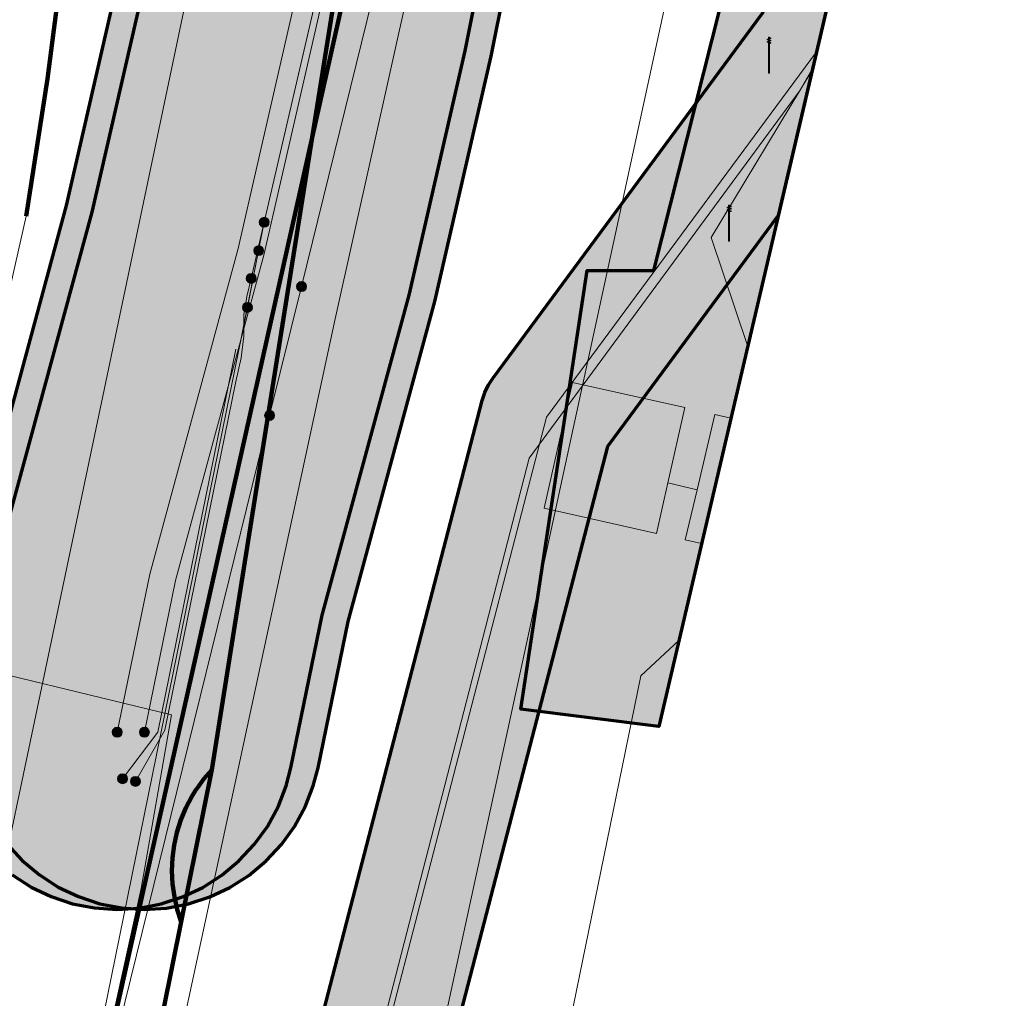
# Model space of a CAD drawing. Header units: metres. Extents: x 90551 to 91648, y 464474 to 467021.
# Tile 998 of 1056: x 91196 to 91219, y 464880 to 464902. Entities that reach past the tile are written whole.
import ezdxf
from ezdxf.lldxf.tags import DXFTag

# ---------------------------------------------------------------- set-up
doc = ezdxf.new("R2010")
doc.units = ezdxf.units.M
for name, color, linetype, lineweight in [('B-OI-IE-MEUBILAIR-GV', 7, 'Continuous', 18), ('B-OI-KL-DATA_HULPSTUK_KPN BV-S', 90, 'Continuous', 18), ('B-OI-KL-DATA_HULPSTUK_LIANDER NV PAC 2AI68G2-S', 90, 'Continuous', 18), ('B-OI-KL-DATA_KABELBED_KPN BV-G', 90, 'Continuous', 100), ('B-OI-KL-DATA_OVERIG_LIANDER NV PAC 2AI68G2-G', 90, 'KL-DATA-SO', 18), ('B-OI-KL-DATA_OVERIG_UNIVERSITEIT LEIDEN-G', 90, 'KL-DATA-SO', 18), ('B-OI-KL-ET_HS_HULPSTUK_LIANDER NV PAC 2AI68G2-S', 10, 'Continuous', 18), ('B-OI-KL-ET_HS_LIANDER NV PAC 2AI68G2-G', 10, 'KL-HS-SO', 18), ('B-OI-KL-ET_LS_230 V_UNIVERSITEIT LEIDEN-G', 190, 'KL-LS-SO', 18), ('B-OI-KL-ET_LS_GEMEENTE LEIDEN CLUSTER BEHEER AFD WT-S', 190, 'Continuous', 18), ('B-OI-KL-ET_LS_HULPSTUK_LIANDER NV PAC 2AI68G2-S', 190, 'Continuous', 18), ('B-OI-KL-ET_LS_LIANDER NV PAC 2AI68G2-G', 190, 'KL-LS-SO', 18), ('B-OI-KL-ET_MS_20 KV_KENTER BV-G', 130, 'KL-MS-SO', 18), ('B-OI-KL-ET_MS_HULPSTUK_LIANDER NV PAC 2AI68G2-S', 130, 'Continuous', 18), ('B-OI-KL-ET_MS_LIANDER NV PAC 2AI68G2-G', 130, 'KL-MS-SO', 18), ('B-OI-KL-GAS_HD_POLYETHEEN_219_8 BAR_LIANDER NV PAC 2AI68G2-G', 30, 'KL-GAS_HD-SO', 18), ('B-OI-KL-OVERIG_RIJKSWATERSTAAT WEST NEDERLAND ZUID-G', 8, 'Continuous', 18), ('B-OI-KL-WATER_110_DUNEA NV-G', 170, 'KL-WATER-SO', 18), ('B-OI-KL-WATER_OVERIG_UNIVERSITEIT LEIDEN-G', 170, 'KL-WATER-SO', 18), ('B-OI-OG-INFO_COMOL 5 VOF-GV', 7, 'Continuous', 18), ('B-OI-OG-INFO_LIANDER NV PAC 2AI68G2-G', 7, 'Continuous', 18)]:
    doc.layers.add(name, color=color, linetype=linetype, lineweight=lineweight)
doc.layers.add('B-OI-KL-GAS_HD_MANTELBUIS_STAAL_219.1_LIANDER NV PAC 2AI68G2-G', color=30, linetype='Continuous', lineweight=100, transparency=0.5)
for name, color, linetype, lineweight, true_color, transparency in [('B-OI-OG-INFO_EIS VOORZORGSMAATREGEL_DUNEA NV-GV', 7, 'Continuous', 70, 0xfa194b, 0.8), ('B-OI-OG-INFO_EIS VOORZORGSMAATREGEL_DUNEA NV-V', 7, 'Continuous', 18, 0xfa194b, 0.8), ('B-OI-OG-INFO_EIS VOORZORGSMAATREGEL_LIANDER NV PAC 2AI68G2-GV', 7, 'Continuous', 70, 0xfa194b, 0.8), ('B-OI-OG-INFO_EIS VOORZORGSMAATREGEL_LIANDER NV PAC 2AI68G2-V', 7, 'Continuous', 18, 0xfa194b, 0.8), ('B-OI-OG-INFO_EIS VOORZORGSMAATREGEL_UNIVERSITEIT LEIDEN-GV', 7, 'Continuous', 70, 0xfa194b, 0.8), ('B-OI-OG-INFO_EIS VOORZORGSMAATREGEL_UNIVERSITEIT LEIDEN-V', 7, 'Continuous', 18, 0xfa194b, 0.8)]:
    doc.layers.add(name, color=color, linetype=linetype, lineweight=lineweight, true_color=true_color, transparency=transparency)
doc.styles.add('NLCS-ISO', font='NLCS-ISO.TTF')
tags = doc.linetypes.add('KL-DATA-SO', pattern='A,4,-1,[101,NLCS.SHX,S=0.5,R=0,X=0,Y=0],-1,4,-1,["D",Standard,S=1,R=0,X=-0.25,Y=-0.5],-1.5', length=12.5).pattern_tags.tags
tags[18] = DXFTag(74, 10)
tags = doc.linetypes.add('KL-GAS_HD-SO', pattern='A,4,-1,[69,NLCS.SHX,S=0.5,R=0,X=0,Y=0],-1,4,-1,["H",Standard,S=1,R=0,X=0,Y=-0.5],-2', length=13).pattern_tags.tags
tags[18] = DXFTag(74, 10)
tags = doc.linetypes.add('KL-HS-SO', pattern='A,4,-1,[103,NLCS.SHX,S=0.75,R=0,X=0,Y=0],-1,4,-1,["H",Standard,S=1,R=0,X=0,Y=-0.5],-2', length=13).pattern_tags.tags
tags[18] = DXFTag(74, 10)
tags = doc.linetypes.add('KL-LS-SO', pattern='A,4,-1,[103,NLCS.SHX,S=0.75,R=0,X=0,Y=0],-1,4,-1,["L",Standard,S=1,R=0,X=0,Y=-0.5],-2', length=13).pattern_tags.tags
tags[18] = DXFTag(74, 10)
tags = doc.linetypes.add('KL-MS-SO', pattern='A,4,-1,[103,NLCS.SHX,S=0.75,R=0,X=0,Y=0],-1,4,-1,["M",Standard,S=1,R=0,X=0,Y=-0.5],-2', length=13).pattern_tags.tags
tags[18] = DXFTag(74, 10)
doc.linetypes.add('KL-WATER-SO', pattern='A,7,-0.5,[168,NLCS.SHX,S=0.75,R=0,X=0.75,Y=0],-2', length=9.5)

# ---------------------------------------------------------------- blocks, each defined once
blk = doc.blocks.new('SKL-WTB_HULP_MOF-SO')
at = {"linetype": 'ByBlock', "lineweight": 18}
h = blk.add_hatch(color=0, dxfattribs=at)
h.dxf.hatch_style = 1
h.paths.add_polyline_path([(-0.5625, 0, 1), (0.5625, 0, 1)])
at = {"color": 0, "linetype": 'ByBlock', "lineweight": 18}
blk.add_circle((0, 0), 0.5625, dxfattribs=at)
at = {"color": 0, "linetype": 'ByBlock', "lineweight": 18, "style": 'NLCS-ISO', "flags": 1}
for tag, p in [('TYPE', (1.5, 0)), ('LABEL', (1.5, -1.5)), ('OMSCHRIJVING', (1.5, -3))]:
    blk.add_attdef(tag, p, '', height=1, dxfattribs=at)
blk = doc.blocks.new('SKL-ET_LS_MAST-SO')
for p, q in [((-0.05, 2.07), (0.05, 2.07)), ((-0.05, -2), (0.05, -2))]:
    blk.add_line(p, q)
for points in [[(-0.18, 1.76), (-0.22, 1.76), (-0.22, 1.84), (-0.18, 1.84), (-0.18, 1.79)], [(-0.18, 1.49), (-0.22, 1.49), (-0.22, 1.57), (-0.18, 1.57), (-0.18, 1.52)], [(-0.18, 1.79), (-0.05, 1.79)], [(-0.18, 1.76), (-0.05, 1.76)], [(-0.18, 1.52), (-0.05, 1.52)], [(-0.18, 1.49), (-0.05, 1.49)], [(-0.05, -2), (-0.05, 2.07)], [(0.05, -2), (0.05, 2.07)], [(0.18, 1.92), (0.05, 1.92)], [(0.18, 1.89), (0.05, 1.89)], [(0.18, 1.66), (0.05, 1.66)], [(0.18, 1.63), (0.05, 1.63)], [(0.18, 1.39), (0.05, 1.39)], [(0.18, 1.36), (0.05, 1.36)], [(0.18, 1.89), (0.22, 1.89), (0.22, 1.97), (0.18, 1.97), (0.18, 1.92)], [(0.18, 1.63), (0.22, 1.63), (0.22, 1.71), (0.18, 1.71), (0.18, 1.66)], [(0.18, 1.36), (0.22, 1.36), (0.22, 1.44), (0.18, 1.44), (0.18, 1.39)]]:
    blk.add_lwpolyline(points)
blk = doc.blocks.new('SKL-WTB_HULP_OVERIG-SO')
at = {"color": 0, "linetype": 'ByBlock', "lineweight": 18}
for points in [[(-0.14, 0.14), (0.14, -0.14)], [(0.14, 0.14), (-0.14, -0.14)]]:
    blk.add_lwpolyline(points, dxfattribs=at)
at = {"color": 0, "linetype": 'ByBlock', "lineweight": 18, "style": 'NLCS-ISO', "flags": 1}
for tag, p in [('TYPE', (1.5, 0)), ('LABEL', (1.5, -1.5)), ('OMSCHRIJVING', (1.5, -3))]:
    blk.add_attdef(tag, p, '', height=1, dxfattribs=at)

msp = doc.modelspace()

# ---------------------------------------------------------------- hatches: boundary and pattern name
at = {"layer": 'B-OI-OG-INFO_EIS VOORZORGSMAATREGEL_DUNEA NV-V'}
msp.add_hatch(color=256, dxfattribs=at).paths.add_polyline_path([(91201.529, 464846.752), (91200.828, 464843.75), (91200.676, 464843.735), (91200.486, 464843.74), (91200.298, 464843.769), (91200.116, 464843.821), (91199.942, 464843.895), (91199.778, 464843.991), (91199.628, 464844.107), (91199.494, 464844.241), (91199.378, 464844.391), (91199.281, 464844.554), (91197.495, 464848.066), (91197.486, 464848.086), (91197.478, 464848.101), (91197.462, 464848.14), (91197.431, 464848.21), (91197.421, 464848.244), (91197.407, 464848.277), (91197.392, 464848.335), (91197.375, 464848.391), (91197.368, 464848.426), (91197.36, 464848.46), (91197.352, 464848.519), (91197.341, 464848.578), (91197.34, 464848.613), (91197.335, 464848.648), (91197.335, 464848.708), (91197.332, 464848.768), (91197.335, 464848.802), (91197.335, 464848.838), (91197.342, 464848.897), (91197.347, 464848.957), (91197.354, 464848.991), (91197.358, 464849.026), (91200.698, 464866.608), (91201.793, 464874.422), (91201.826, 464874.591), (91206.828, 464893.867), (91206.889, 464894.051), (91206.971, 464894.222), (91207.074, 464894.381), (91213.158, 464902.614), (91215.533, 464906.694), (91213.512, 464898.047), (91209.659, 464892.832), (91204.752, 464873.92), (91203.664, 464866.156), (91203.652, 464866.084), (91200.401, 464848.969)])
at = {"layer": 'B-OI-OG-INFO_EIS VOORZORGSMAATREGEL_LIANDER NV PAC 2AI68G2-V'}
for points in [[(91199.086, 464882.411), (91199.583, 464882.505), (91200.064, 464882.662), (91200.522, 464882.877), (91200.949, 464883.15), (91201.337, 464883.473), (91201.682, 464883.842), (91201.978, 464884.253), (91202.219, 464884.698), (91202.402, 464885.169), (91202.509, 464885.576), (91203.215, 464889.02), (91205.179, 464896.246), (91206.446, 464901.764), (91213.039, 464934.618), (91214.101, 464938.847), (91214.193, 464939.344), (91214.221, 464939.848), (91214.185, 464940.353), (91214.087, 464940.848), (91213.926, 464941.329), (91213.705, 464941.784), (91213.431, 464942.207), (91213.103, 464942.594), (91212.731, 464942.935), (91212.317, 464943.227), (91211.87, 464943.464), (91211.398, 464943.643), (91210.905, 464943.761), (91210.404, 464943.816), (91209.898, 464943.807), (91209.397, 464943.734), (91208.909, 464943.599), (91208.444, 464943.404), (91208.006, 464943.151), (91207.603, 464942.844), (91207.242, 464942.489), (91206.93, 464942.093), (91206.669, 464941.659), (91206.465, 464941.197), (91206.341, 464940.794), (91205.214, 464936.285), (91198.635, 464903.494), (91197.438, 464898.269), (91195.462, 464890.997), (91194.672, 464887.184), (91194.602, 464886.684), (91194.595, 464886.178), (91194.653, 464885.674), (91194.773, 464885.184), (91194.955, 464884.711), (91195.194, 464884.267), (91195.488, 464883.854), (91195.832, 464883.483), (91196.218, 464883.159), (91196.645, 464882.885), (91197.1, 464882.668), (91197.582, 464882.509), (91198.077, 464882.413), (91198.583, 464882.38)], [(91199.7, 464882.411), (91200.196, 464882.505), (91200.679, 464882.662), (91201.135, 464882.877), (91201.561, 464883.149), (91201.95, 464883.473), (91202.296, 464883.843), (91202.591, 464884.254), (91202.832, 464884.698), (91203.016, 464885.17), (91203.122, 464885.576), (91203.799, 464888.881), (91205.761, 464896.101), (91207.032, 464901.639), (91213.625, 464934.485), (91214.719, 464938.848), (91214.811, 464939.345), (91214.839, 464939.849), (91214.803, 464940.354), (91214.704, 464940.849), (91214.544, 464941.329), (91214.323, 464941.785), (91214.047, 464942.209), (91213.721, 464942.594), (91213.348, 464942.935), (91212.935, 464943.227), (91212.487, 464943.465), (91212.015, 464943.643), (91211.522, 464943.761), (91211.021, 464943.816), (91210.515, 464943.807), (91210.014, 464943.734), (91209.526, 464943.599), (91209.061, 464943.403), (91208.623, 464943.15), (91208.22, 464942.843), (91207.859, 464942.489), (91207.547, 464942.092), (91207.286, 464941.658), (91207.083, 464941.196), (91206.959, 464940.793), (91205.8, 464936.153), (91199.223, 464903.374), (91198.02, 464898.119), (91196.046, 464890.857), (91195.285, 464887.184), (91195.215, 464886.683), (91195.208, 464886.178), (91195.266, 464885.674), (91195.386, 464885.184), (91195.568, 464884.712), (91195.807, 464884.267), (91196.102, 464883.854), (91196.445, 464883.483), (91196.832, 464883.159), (91197.258, 464882.885), (91197.714, 464882.668), (91198.195, 464882.509), (91198.69, 464882.413), (91199.196, 464882.38)]]:
    msp.add_hatch(color=256, dxfattribs=at).paths.add_polyline_path(points)
at = {"layer": 'B-OI-OG-INFO_EIS VOORZORGSMAATREGEL_UNIVERSITEIT LEIDEN-V'}
h = msp.add_hatch(color=256, dxfattribs=at)
h.paths.add_polyline_path([(90555.168, 465011.391), (90559.724, 465022.161), (90656.7, 464920.3), (90662.7, 464915.4), (90664.7, 464912.2), (90667.725, 464916.092), (90669.3, 464928.8), (90669.9, 464945.1), (90674.157, 464954.573), (90680.4, 464961.2), (90687.907, 464965.271), (90696.246, 464967.112), (90703.474, 464966.513), (90772.2, 464926.6), (90773, 464928.1), (90782.4, 464923.4), (90781.4, 464921.1), (90908.2, 464846.4), (90987.711, 464979.057), (90992.46, 464983.909), (90996.945, 464986.258), (91001.9, 464987.3), (91007.6, 464987), (91031.6, 465028.4), (91027.795, 465043.694), (91025.7, 465067.6), (91024.7, 465074), (91023.4, 465076.2), (91023.5, 465081.4), (91026.5, 465086.9), (91027.6, 465088.1), (91030.6, 465089.1), (91034.5, 465088.1), (91037.5, 465085.6), (91037.8, 465081.8), (91035.5, 465074.9), (91035.7, 465068.6), (91039.9, 465043.3), (91072.7, 465099), (91064.6, 465104), (91008.4, 465116.8), (91004.4, 465113.1), (91003.9, 465113.4), (91000.3, 465110.6), (90996.048, 465116.197), (90994.219, 465121.873), (90995.5, 465126.1), (90998.3, 465128.5), (90994.8, 465130.8), (90990.1, 465130.6), (90984.9, 465132.6), (90985.3, 465136.8), (90990.039, 465155.541), (90992.6, 465159.1), (90993.1, 465161.3), (91007, 465158.1), (91006.5, 465155.9), (91007.309, 465151.71), (91004.2, 465137.9), (91072.3, 465122.3), (91089.4, 465151.2), (91089.4, 465151.8), (91071.7, 465155), (90982.5, 465174.7), (90935.6, 465185.9), (90933.3, 465178.3), (90928.5, 465155.5), (90925.4, 465153), (90925, 465151.1), (90915.2, 465153.3), (90915.6, 465154.8), (90914.9, 465155.7), (90918, 465165.2), (90919.6, 465164.7), (90920.2, 465167.3), (90919.2, 465167.4), (90920.8, 465177.3), (90922.3, 465177.1), (90927.3, 465194.3), (90928.6, 465193.8), (90931.8, 465195.9), (90936.6, 465196.4), (91029, 465175.1), (91093.7, 465161.7), (91146.2, 465149.7), (91147.3, 465155.5), (91149.6, 465159.7), (91153.5, 465161.3), (91160.2, 465159.9), (91178.412, 465243.564), (91178.3, 465249.3), (91173.9, 465283.9), (91174, 465291.8), (91174.9, 465296.7), (91176.8, 465296.4), (91191.4, 465359.8), (91190.8, 465364), (91186.582, 465373.003), (91199.254, 465370.325), (91200.2, 465368.3), (91201.4, 465365.2), (91201.8, 465360.7), (91185.9, 465289.5), (91190.1, 465250.7), (91190.234, 465242.909), (91189.1, 465235.3), (91173.9, 465167.5), (91240.4, 465152), (91243.1, 465150.3), (91251.3, 465140.6), (91252.3, 465140.4), (91265.7, 465138.8), (91269.85, 465139.2), (91265.442, 465120.333), (91258.2, 465122.6), (91255.5, 465112.9), (91253.4, 465111.2), (91249.9, 465110.8), (91237.4, 465113.8), (91234, 465116.5), (91221.5, 465119.8), (91133.5, 465140.6), (91131.6, 465138.7), (91126.3, 465135.7), (91120.1, 465144.7), (91114.4, 465146), (91112.1, 465144.3), (91083.3, 465095.6), (91082.7, 465093.1), (91081.9, 465093.2), (91051.3, 465041.3), (91078.3, 465025.2), (91084.1, 465023.6), (91086.9, 465027.5), (91095.6, 465021.2), (91089.3, 465013.4), (91086.3, 465012.1), (91084.3, 465012.2), (91073.9, 465015.2), (91045.7, 465031.7), (91042.9, 465026.6), (91049.295, 465013.735), (91053.2, 465007.7), (91062.3, 464996.5), (91069.6, 464989.8), (91078.4, 464983.3), (91088.8, 464977.6), (91108, 464969.1), (91147.2, 464955), (91165.9, 464949.2), (91196.1, 464942.1), (91210.7, 464939.8), (91223.068, 464938.949), (91220.567, 464928.242), (91218.4, 464928.2), (91183.2, 464934.5), (91164, 464939.3), (91141.3, 464946.4), (91107.6, 464958.2), (91085.7, 464967.8), (91070.7, 464976.1), (91053.4, 464991.2), (91045.1, 465001.8), (91036.7, 465015.8), (91018.7, 464984.8), (91081.2, 464967), (91118, 464949.7), (91133.518, 464943.815), (91161.5, 464935.1), (91175.6, 464931.7), (91198.4, 464927.6), (91215, 464925.5), (91219.826, 464925.071), (91210.816, 464886.506), (91207.7, 464886.9), (91209.2, 464896.8), (91210.7, 464896.8), (91215.4, 464915.4), (91196.9, 464917.7), (91173.7, 464921.9), (91141.917, 464929.933), (91113.9, 464939.9), (91077.4, 464957.1), (91019, 464973.9), (91013.1, 464974.9), (90983.2, 464926.3), (91012.5, 464906.9), (91018.2, 464905.1), (91019.7, 464907.7), (91029.2, 464902), (91024.9, 464895.1), (91022.5, 464893.6), (91019.7, 464893.4), (91021.1, 464890.6), (91021, 464888.1), (91016.7, 464880.9), (91007.9, 464886.8), (91008.9, 464888.1), (90966.3, 464913.6), (90966.439, 464919.905), (90974.2, 464933.1), (90973.4, 464933.7), (90964.1, 464918.4), (90961.1, 464911.3), (90959.8, 464911.5), (90957.4, 464907.6), (90915.7, 464837.1), (90912.3, 464833.2), (90909.7, 464831.9), (90905.6, 464832.6), (90783.9, 464906.1), (90772.5, 464912.4), (90769.9, 464912.2), (90769.4, 464915.9), (90701.6, 464955.9), (90699.3, 464956.6), (90693.8, 464956), (90689.172, 464954.236), (90685.351, 464951.484), (90682.473, 464947.671), (90680.5, 464941.4), (90679.9, 464928.2), (90677.955, 464913.245), (90675.8, 464908.7), (90669.919, 464902.222), (90667.207, 464900.912), (90664.207, 464900.636), (90659.9, 464902.1), (90658.6, 464903.4), (90646.6, 464890.2), (90644.9, 464891.8), (90641.2, 464892.9), (90636.4, 464896.9), (90616, 464899.5), (90613.5, 464882.2), (90603.6, 464883.6), (90606.8, 464905.7), (90608.7, 464908.9), (90612.3, 464909.9), (90638.5, 464907), (90641.3, 464905.8), (90644.7, 464903), (90651.1, 464910)])
h.paths.add_polyline_path([(91170, 465157.9), (91173, 465156.8), (91185.2, 465154.3)], flags=16)
h.paths.add_polyline_path([(91157.7, 465149.5), (91157.4, 465149.6), (91156.7, 465146.4)], flags=16)
h.paths.add_polyline_path([(91236.7, 465142.4), (91209.9, 465148.7), (91232.2, 465143.1)], flags=16)
h.paths.add_polyline_path([(90978.1, 464941.6), (90974.8, 464934.6), (91001.4, 464976.5), (90997.101, 464973.758)], flags=16)
h.paths.add_polyline_path([(91076.7, 465109.9), (91076.5, 465109.5), (91078.5, 465108.8)], flags=16)
h.paths.add_polyline_path([(91084.3, 465122.4), (91081.9, 465118.4), (91082.2, 465118.2)], flags=16)
h.paths.add_polyline_path([(91248.8, 465130.3), (91229.6, 465132.9), (91167.4, 465147.2), (91166.2, 465143.3), (91224.4, 465129.4), (91228.3, 465127.9), (91236.5, 465126.2), (91238.9, 465127.6), (91240.5, 465125), (91243.4, 465124.2), (91243, 465122.7), (91247.7, 465121.6), (91250.5, 465129.9)], flags=16)
h.paths.add_polyline_path([(91099.6, 465149.8), (91099, 465147.4), (91084.5, 465122.8), (91086.186, 465124.615), (91088.5, 465125.5), (91102.5, 465149.2)], flags=16)

# ---------------------------------------------------------------- linework, layer by layer
at = {"layer": 'B-OI-IE-MEUBILAIR-GV', "flags": 128}
for points in [[(91208.23, 464891.437), (91208.868, 464894.275), (91211.398, 464893.706), (91211.016, 464892.011), (91210.759, 464890.867)], [(91212.443, 464893.47), (91211.781, 464890.637), (91211.41, 464890.72), (91211.679, 464891.854), (91212.081, 464893.552)]]:
    msp.add_lwpolyline(points, close=True, dxfattribs=at)
at = {"layer": 'B-OI-KL-DATA_KABELBED_KPN BV-G', "flags": 128}
for points in [[(91200.727, 464885.532), (91202.99, 464899.801), (91203.649, 464903.955), (91205.204, 464910.575), (91206.654, 464916.748), (91208.634, 464925.178), (91208.717, 464925.532), (91208.821, 464925.973), (91210.272, 464932.149), (91210.561, 464933.348), (91211.406, 464936.894), (91217.806, 464963.679), (91223.859, 464985.894), (91250.824, 465107.729), (91251.43, 465110.337)], [(91182.984, 464767.335), (91184.775, 464799.756), (91185.044, 464803.983), (91185.947, 464814.003), (91187.84, 464829.123), (91189.012, 464836.501), (91189.703, 464840.833), (91194.852, 464863.533), (91202.99, 464899.801), (91206.61, 464915.935), (91206.654, 464916.748), (91207.166, 464926.291), (91207.182, 464926.588), (91207.187, 464926.685), (91207.907, 464929.192), (91228.196, 465013.141), (91239.099, 465061.941), (91244.747, 465086.953)], [(91200.727, 464885.532), (91200.546, 464885.324), (91200.384, 464885.102), (91200.367, 464885.076), (91200.276, 464884.93), (91200.14, 464884.67), (91200.027, 464884.4), (91199.938, 464884.12), (91199.875, 464883.834), (91199.837, 464883.543), (91199.825, 464883.25), (91199.839, 464882.957), (91199.879, 464882.667), (91199.944, 464882.381), (91200.034, 464882.102)], [(91200.727, 464885.532), (91200.034, 464882.102)], [(91200.034, 464882.102), (91191.326, 464838.937), (91189.655, 464828.626), (91187.879, 464813.835), (91186.934, 464799.106), (91185.852, 464779.611)]]:
    msp.add_lwpolyline(points, dxfattribs=at)
at = {"layer": 'B-OI-KL-DATA_OVERIG_LIANDER NV PAC 2AI68G2-G', "flags": 128}
for points in [[(91266.628, 465125.406), (91256.46, 465128.58), (91255.84, 465128.75), (91255.47, 465128.81), (91254.67, 465128.66), (91254.24, 465128.17), (91253.95, 465127.06), (91248.25, 465103.8), (91242.71, 465079.75), (91236.71, 465053.65), (91224.95, 465001.64), (91222.04, 464988.82), (91215.41, 464959.66), (91213.41, 464950.84), (91208.23, 464920.98), (91206.88, 464913.23), (91202.75, 464896.44)], [(91266.598, 465125.279), (91258.495, 465127.817), (91257.912, 465127.947), (91257.611, 465127.989), (91257.308, 465128.005), (91257.005, 465127.992), (91256.704, 465127.953), (91256.407, 465127.886), (91256.119, 465127.793), (91255.839, 465127.674), (91255.572, 465127.531), (91255.318, 465127.363), (91255.081, 465127.174), (91254.862, 465126.964), (91254.662, 465126.735), (91254.484, 465126.489), (91254.329, 465126.228), (91254.199, 465125.955), (91254.082, 465125.636), (91251.988, 465116.513), (91248.233, 465100.503), (91237.044, 465051.791), (91225.939, 465003.072), (91225.219, 465000), (91214.925, 464954.003), (91201.908, 464897.89), (91201.338, 464895.009), (91197.9, 464878.133), (91193.203, 464857.675), (91192.06, 464852.91), (91190.717, 464846.023), (91189.912, 464840.845), (91188.005, 464828.911), (91186.44, 464815.894), (91185.244, 464804.02), (91185.01, 464800.339), (91186.178, 464796.647), (91185.977, 464788.162), (91184.091, 464784.643), (91183.325, 464768.83)], [(91202.03, 464893.53), (91202.75, 464896.44)], [(91202.03, 464893.53), (91197.98, 464877.1), (91192.61, 464858.24), (91189.01, 464836.33), (91187.68, 464827.33), (91184.97, 464808.15), (91183.44, 464781.81), (91182.469, 464765.167)]]:
    msp.add_lwpolyline(points, dxfattribs=at)
at = {"layer": 'B-OI-KL-DATA_OVERIG_UNIVERSITEIT LEIDEN-G', "flags": 128}
msp.add_lwpolyline([(91219.047, 464921.737), (91209.765, 464923.8), (91203.509, 464895.709), (91196.259, 464862.052), (91194.009, 464852.462), (91191.678, 464840.501), (91189.785, 464828.642), (91188.229, 464815.693), (91187.037, 464803.854), (91186.372, 464793.383), (91185.759, 464779.25)], dxfattribs=at)
at = {"layer": 'B-OI-KL-ET_HS_LIANDER NV PAC 2AI68G2-G', "flags": 128}
for points in [[(91198.59, 464886.38), (91199.322, 464889.948), (91201.319, 464897.295), (91202.547, 464902.657), (91209.136, 464935.498), (91210.221, 464939.82)], [(91210.839, 464939.82), (91209.722, 464935.366), (91203.133, 464902.531), (91201.901, 464897.149), (91199.906, 464889.808), (91199.203, 464886.38)]]:
    msp.add_lwpolyline(points, dxfattribs=at)
at = {"layer": 'B-OI-KL-ET_LS_230 V_UNIVERSITEIT LEIDEN-G', "flags": 128}
msp.add_lwpolyline([(91214.279, 464901.327), (91211.993, 464897.549), (91212.821, 464895.087)], dxfattribs=at)
at = {"layer": 'B-OI-KL-ET_LS_LIANDER NV PAC 2AI68G2-G', "flags": 128}
for points in [[(91211.635, 464939.821), (91201.908, 464897.89)], [(91201.614, 464896.624), (91201.908, 464897.89)], [(91201.614, 464896.624), (91201.514, 464896.217), (91201.449, 464895.805), (91201.446, 464895.316), (91201.385, 464894.831), (91201.27, 464894.298), (91199.666, 464886.428), (91199, 464885.27)], [(91201.265, 464895.024), (91199.504, 464886.383), (91198.71, 464885.33)]]:
    msp.add_lwpolyline(points, dxfattribs=at)
at = {"layer": 'B-OI-KL-ET_MS_20 KV_KENTER BV-G', "flags": 128}
msp.add_lwpolyline([(91211.016, 464892.011), (91211.679, 464891.854)], dxfattribs=at)
at = {"layer": 'B-OI-KL-ET_MS_LIANDER NV PAC 2AI68G2-G', "flags": 128}
for points in [[(91201.782, 464897.251), (91201.908, 464897.89), (91214.925, 464954.003), (91225.219, 465000), (91225.939, 465003.072), (91237.044, 465051.791), (91248.233, 465100.503), (91251.988, 465116.513), (91254.082, 465125.636), (91254.199, 465125.955), (91254.329, 465126.228), (91254.484, 465126.489), (91254.662, 465126.735), (91254.862, 465126.964), (91255.081, 465127.174), (91255.318, 465127.363), (91255.572, 465127.531), (91255.839, 465127.674), (91256.119, 465127.793), (91256.407, 465127.886), (91256.704, 465127.953), (91257.005, 465127.992), (91257.308, 465128.005), (91257.611, 465127.989), (91257.956, 465127.939), (91258.495, 465127.817), (91266.598, 465125.279)], [(91201.782, 464897.251), (91201.528, 464895.969)], [(91201.528, 464895.969), (91201.338, 464895.009), (91197.9, 464878.133), (91193.203, 464857.675), (91192.06, 464852.91), (91190.717, 464846.023), (91189.912, 464840.845), (91188.005, 464828.911), (91187.499, 464824.698)]]:
    msp.add_lwpolyline(points, dxfattribs=at)
at = {"layer": 'B-OI-KL-GAS_HD_MANTELBUIS_STAAL_219.1_LIANDER NV PAC 2AI68G2-G', "flags": 128}
msp.add_lwpolyline([(91196.533, 464898.029), (91197.017, 464901.132), (91198.426, 464912.014), (91198.712, 464914.33)], dxfattribs=at)
at = {"layer": 'B-OI-KL-GAS_HD_POLYETHEEN_219_8 BAR_LIANDER NV PAC 2AI68G2-G', "flags": 128}
for points in [[(91194.291, 464888.114), (91196.533, 464898.029), (91197.017, 464901.132), (91198.426, 464912.014), (91198.712, 464914.33), (91199.576, 464916.448)], [(91191.734, 464849.008), (91193.302, 464856.489), (91199.132, 464882.851), (91199.813, 464886.769), (91194.291, 464888.114)]]:
    msp.add_lwpolyline(points, dxfattribs=at)
at = {"layer": 'B-OI-KL-OVERIG_RIJKSWATERSTAAT WEST NEDERLAND ZUID-G', "flags": 128}
msp.add_lwpolyline([(91191.33, 464838.94), (91200.03, 464882.1), (91200.02, 464882.15), (91200, 464882.2), (91199.98, 464882.24), (91199.97, 464882.29), (91199.96, 464882.34), (91199.94, 464882.39), (91199.93, 464882.43), (91199.92, 464882.48), (91199.91, 464882.53), (91199.9, 464882.58), (91199.89, 464882.63), (91199.88, 464882.68), (91199.87, 464882.73), (91199.86, 464882.77), (91199.85, 464882.82), (91199.85, 464882.87), (91199.84, 464882.92), (91199.84, 464882.97), (91199.83, 464883.02), (91199.83, 464883.07), (91199.83, 464883.12), (91199.83, 464883.17), (91199.82, 464883.22), (91199.82, 464883.27), (91199.82, 464883.32), (91199.83, 464883.37), (91199.83, 464883.42), (91199.83, 464883.47), (91199.84, 464883.52), (91199.84, 464883.57), (91199.84, 464883.62), (91199.85, 464883.67), (91199.86, 464883.72), (91199.86, 464883.77), (91199.87, 464883.81), (91199.88, 464883.86), (91199.89, 464883.91), (91199.9, 464883.96), (91199.91, 464884.01), (91199.92, 464884.06), (91199.93, 464884.11), (91199.95, 464884.15), (91199.96, 464884.2), (91199.98, 464884.25), (91199.99, 464884.3), (91200.01, 464884.34), (91200.02, 464884.39), (91200.04, 464884.44), (91200.06, 464884.48), (91200.08, 464884.53), (91200.1, 464884.57), (91200.12, 464884.62), (91200.14, 464884.67), (91200.16, 464884.71), (91200.18, 464884.75), (91200.2, 464884.8), (91200.23, 464884.84), (91200.25, 464884.89), (91200.28, 464884.93), (91200.37, 464885.08), (91200.38, 464885.1), (91200.41, 464885.14), (91200.44, 464885.18), (91200.46, 464885.21), (91200.49, 464885.25), (91200.52, 464885.29), (91200.55, 464885.32), (91200.57, 464885.36), (91200.6, 464885.39), (91200.63, 464885.43), (91200.66, 464885.46), (91200.7, 464885.5), (91200.73, 464885.53), (91203.65, 464903.95)], dxfattribs=at)
at = {"layer": 'B-OI-KL-WATER_110_DUNEA NV-G', "flags": 128}
msp.add_lwpolyline([(91200.618, 464845.234), (91198.832, 464848.746), (91202.178, 464866.364), (91203.278, 464874.214), (91208.28, 464893.49), (91214.374, 464901.737)], dxfattribs=at)
at = {"layer": 'B-OI-KL-WATER_OVERIG_UNIVERSITEIT LEIDEN-G', "flags": 128}
for points in [[(91189.391, 464852.47), (91191.387, 464861.258), (91201.2, 464907.944), (91206.359, 464932.489), (91207.247, 464936.712)], [(91200.293, 464844.3), (91198.502, 464847.809), (91201.823, 464865.432), (91202.911, 464873.284), (91207.886, 464892.567), (91214.007, 464900.874), (91214.285, 464901.353)], [(91211.271, 464888.455), (91210.41, 464887.651), (91207.573, 464873.78), (91207.831, 464873.73)]]:
    msp.add_lwpolyline(points, dxfattribs=at)
at = {"layer": 'B-OI-OG-INFO_COMOL 5 VOF-GV', "flags": 128}
msp.add_lwpolyline([(91224.313, 465082.01), (91218.672, 465059.283), (91207.545, 465000.779), (91208.458, 464992.255), (91197.205, 464933.206), (91216.666, 464929.117), (91197.286, 464839.819), (91193.805, 464813.691)], dxfattribs=at)
at = {"layer": 'B-OI-OG-INFO_EIS VOORZORGSMAATREGEL_DUNEA NV-GV', "flags": 128}
msp.add_lwpolyline([(91201.826, 464874.591), (91206.828, 464893.867), (91206.889, 464894.051), (91206.971, 464894.222), (91207.074, 464894.381), (91213.158, 464902.614), (91215.533, 464906.694), (91213.512, 464898.047), (91209.659, 464892.832), (91204.752, 464873.92)], dxfattribs=at)
at = {"layer": 'B-OI-OG-INFO_EIS VOORZORGSMAATREGEL_LIANDER NV PAC 2AI68G2-GV', "flags": 128}
for points in [[(91196.102, 464883.854), (91196.445, 464883.483), (91196.832, 464883.159), (91197.258, 464882.885), (91197.714, 464882.668), (91198.195, 464882.509), (91198.69, 464882.413), (91199.196, 464882.38), (91199.7, 464882.411), (91200.196, 464882.505), (91200.679, 464882.662), (91201.135, 464882.877), (91201.561, 464883.149), (91201.95, 464883.473), (91202.296, 464883.843), (91202.591, 464884.254), (91202.832, 464884.698), (91203.016, 464885.17), (91203.122, 464885.576), (91203.799, 464888.881), (91205.761, 464896.101), (91207.032, 464901.639), (91213.625, 464934.485)], [(91196.218, 464883.159), (91196.645, 464882.885), (91197.1, 464882.668), (91197.582, 464882.509), (91198.077, 464882.413), (91198.583, 464882.38), (91199.086, 464882.411), (91199.583, 464882.505), (91200.064, 464882.662), (91200.522, 464882.877), (91200.949, 464883.15), (91201.337, 464883.473), (91201.682, 464883.842), (91201.978, 464884.253), (91202.219, 464884.698), (91202.402, 464885.169), (91202.509, 464885.576), (91203.215, 464889.02), (91205.179, 464896.246), (91206.446, 464901.764), (91213.039, 464934.618)], [(91198.635, 464903.494), (91197.438, 464898.269), (91195.462, 464890.997)], [(91199.223, 464903.374), (91198.02, 464898.119), (91196.046, 464890.857)]]:
    msp.add_lwpolyline(points, dxfattribs=at)
at = {"layer": 'B-OI-OG-INFO_EIS VOORZORGSMAATREGEL_UNIVERSITEIT LEIDEN-GV', "flags": 128}
msp.add_lwpolyline([(91081.2, 464967), (91118, 464949.7), (91133.518, 464943.815), (91161.5, 464935.1), (91175.6, 464931.7), (91198.4, 464927.6), (91215, 464925.5), (91219.826, 464925.071), (91210.816, 464886.506), (91207.7, 464886.9), (91209.2, 464896.8), (91210.7, 464896.8), (91215.4, 464915.4), (91196.9, 464917.7), (91173.7, 464921.9), (91141.917, 464929.933), (91113.9, 464939.9)], dxfattribs=at)
at = {"layer": 'B-OI-OG-INFO_LIANDER NV PAC 2AI68G2-G', "flags": 128}
msp.add_lwpolyline([(91196.533, 464898.029), (91197.017, 464901.132), (91198.426, 464912.014), (91198.712, 464914.33)], dxfattribs=at)

# ---------------------------------------------------------------- block references
at = {"layer": 'B-OI-KL-DATA_HULPSTUK_KPN BV-S', "xscale": 0.2, "yscale": 0.2, "zscale": 0.2}
for p in [(91200.727, 464885.532), (91200.727, 464885.532), (91200.727, 464885.532), (91200.034, 464882.102), (91200.034, 464882.102), (91200.034, 464882.102)]:
    msp.add_blockref('SKL-WTB_HULP_OVERIG-SO', p, dxfattribs=at)
at = {"layer": 'B-OI-KL-DATA_HULPSTUK_LIANDER NV PAC 2AI68G2-S', "xscale": 0.2, "yscale": 0.2, "zscale": 0.2}
for p in [(91202.75, 464896.44), (91202.03, 464893.53)]:
    msp.add_blockref('SKL-WTB_HULP_MOF-SO', p, dxfattribs=at)
at = {"layer": 'B-OI-KL-ET_HS_HULPSTUK_LIANDER NV PAC 2AI68G2-S', "xscale": 0.2, "yscale": 0.2, "zscale": 0.2}
for p in [(91198.59, 464886.38), (91199.203, 464886.38)]:
    msp.add_blockref('SKL-WTB_HULP_MOF-SO', p, dxfattribs=at)
at = {"layer": 'B-OI-KL-ET_LS_GEMEENTE LEIDEN CLUSTER BEHEER AFD WT-S', "xscale": 0.2, "yscale": 0.2, "zscale": 0.2}
for p in [(91213.302, 464901.658), (91212.4, 464897.864)]:
    msp.add_blockref('SKL-ET_LS_MAST-SO', p, dxfattribs=at)
at = {"layer": 'B-OI-KL-ET_LS_HULPSTUK_LIANDER NV PAC 2AI68G2-S', "xscale": 0.2, "yscale": 0.2, "zscale": 0.2}
for p in [(91201.908, 464897.89), (91201.614, 464896.624), (91198.71, 464885.33), (91199, 464885.27)]:
    msp.add_blockref('SKL-WTB_HULP_MOF-SO', p, dxfattribs=at)
at = {"layer": 'B-OI-KL-ET_MS_HULPSTUK_LIANDER NV PAC 2AI68G2-S', "xscale": 0.2, "yscale": 0.2, "zscale": 0.2}
for p in [(91201.782, 464897.251), (91201.528, 464895.969)]:
    msp.add_blockref('SKL-WTB_HULP_MOF-SO', p, dxfattribs=at)

doc.saveas('drawing.dxf')
